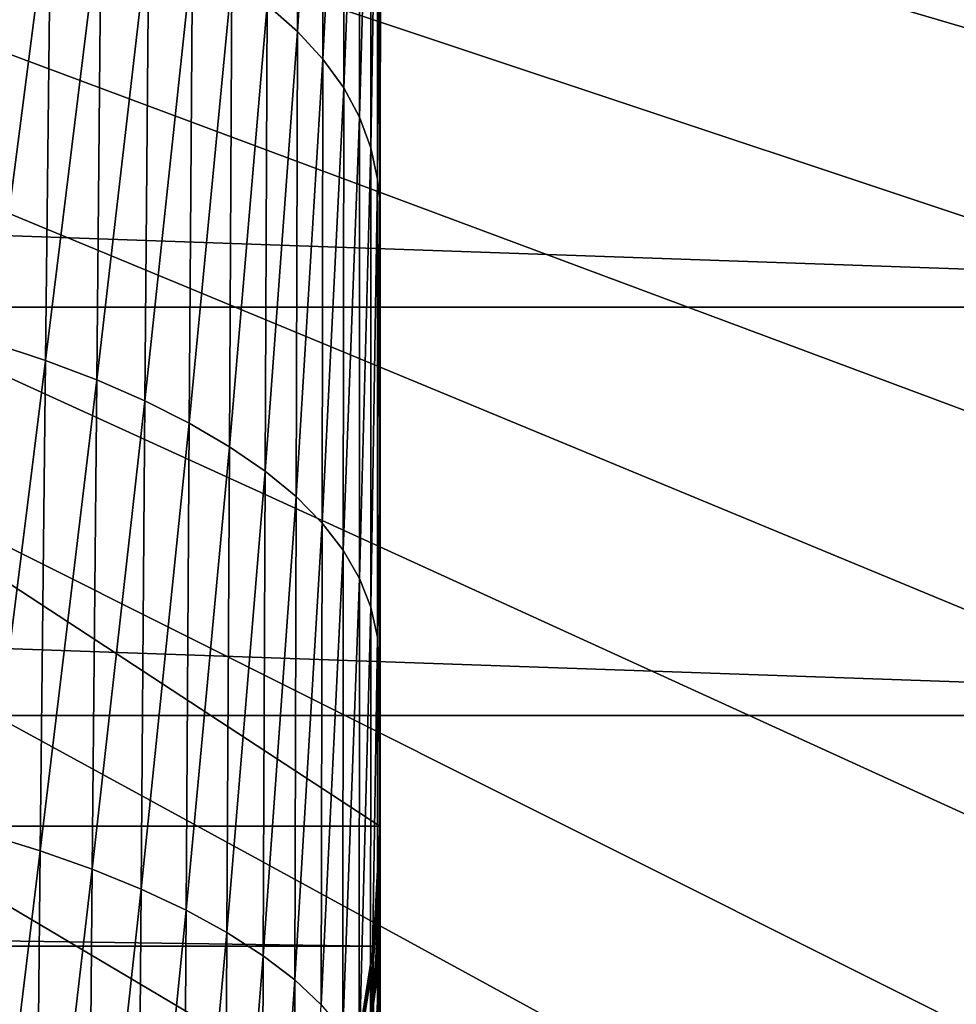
# Model space of a CAD drawing. Header units: metres. Extents: x -24 to 72, y -247 to 22.
# Tile 437 of 573: x 14.18 to 17.61, y -8.75 to -5.15. Entities that reach past the tile are written whole.
import ezdxf

# ---------------------------------------------------------------- set-up
doc = ezdxf.new("R2010")
doc.units = ezdxf.units.M
doc.layers.add('solid_509589_MEDIA_SW0001', color=7, linetype='CONTINUOUS')

msp = doc.modelspace()

# ---------------------------------------------------------------- linework, layer by layer
at = {"layer": 'solid_509589_MEDIA_SW0001'}
for points in [[(15.5, -8.1, 133.193756), (-15.5, 12.203133, 133.193756), (15.5, 12.203134, 133.193756)], [(15.5, -8.1, 133.193756), (-15.5, -8.1, 133.193756), (-15.5, 12.203133, 133.193756)], [(15.5, -8.1, 133.193756), (15.5, 12.203134, 133.193756), (15.5, 12.203133, 244.809753)], [(15.5, 10.490571, 244.809753), (15.5, -8.1, 133.193756), (15.5, 12.203133, 244.809753)], [(15.5, 10.490571, 244.809753), (15.5, 8.86299, 244.809753), (15.5, -8.1, 133.193756)], [(15.5, 8.86299, 244.809753), (15.5, 7.341155, 244.809753), (15.5, -8.1, 133.193756)], [(15.5, 7.341155, 244.809753), (15.5, 5.905822, 244.809753), (15.5, -8.1, 133.193756)], [(15.5, 5.905822, 244.809753), (15.5, 4.544783, 244.809753), (15.5, -8.1, 133.193756)], [(15.5, 4.544783, 244.809753), (15.5, 3.248433, 244.809753), (15.5, -8.1, 133.193756)], [(15.5, 3.248433, 244.809753), (15.5, 1.999053, 244.809753), (15.5, -8.1, 133.193756)], [(15.5, 1.999053, 244.809753), (15.5, 1.040363, 244.809753), (15.5, -8.1, 133.193756)], [(15.5, 1.040363, 244.809753), (15.5, 0.722081, 244.809753), (15.5, -8.1, 133.193756)], [(15.5, 0.722081, 244.809753), (15.5, -0.762729, 244.809753), (15.5, -8.1, 133.193756)], [(19.891645, -5.840714, 132.530869), (20.08744, -5.127014, 132.530869), (0, 0, 132.892746)], [(19.670504, -6.546972, 132.530869), (19.891645, -5.840714, 132.530869), (0, 0, 132.892746)], [(19.424294, -7.244887, 132.530869), (19.670504, -6.546972, 132.530869), (0, 0, 132.892746)], [(19.15333, -7.933569, 132.530869), (19.424294, -7.244887, 132.530869), (0, 0, 132.892746)], [(18.857958, -8.612141, 132.530869), (19.15333, -7.933569, 132.530869), (0, 0, 132.892746)], [(18.538555, -9.279738, 132.530869), (18.857958, -8.612141, 132.530869), (0, 0, 132.892746)], [(18.195526, -9.93551, 132.530869), (18.538555, -9.279738, 132.530869), (0, 0, 132.892746)], [(17.829311, -10.57862, 132.530869), (18.195526, -9.93551, 132.530869), (0, 0, 132.892746)], [(17.440376, -11.208249, 132.530869), (17.829311, -10.57862, 132.530869), (0, 0, 132.892746)], [(17.029215, -11.823595, 132.530869), (17.440376, -11.208249, 132.530869), (0, 0, 132.892746)], [(16.596352, -12.423874, 132.530869), (17.029215, -11.823595, 132.530869), (0, 0, 132.892746)], [(16.14234, -13.00832, 132.530869), (16.596352, -12.423874, 132.530869), (0, 0, 132.892746)], [(15.667757, -13.576189, 132.530869), (16.14234, -13.00832, 132.530869), (0, 0, 132.892746)], [(15.173208, -14.126758, 132.530869), (15.667757, -13.576189, 132.530869), (0, 0, 132.892746)], [(14.659324, -14.659324, 132.530869), (15.173208, -14.126758, 132.530869), (0, 0, 132.892746)], [(14.126758, -15.173208, 132.530869), (14.659324, -14.659324, 132.530869), (0, 0, 132.892746)], [(15.5, -0.762729, 244.809753), (15.5, -2.234762, 244.809753), (15.5, -8.1, 133.193756)], [(15.5, -2.234762, 244.809753), (15.5, -3.700201, 244.809753), (15.5, -8.1, 133.193756)], [(15.199071, -5.194085, 289.42923), (15.203775, -3.560248, 287.77948), (15.088026, -5.096211, 289.55191)], [(15.29562, -3.666275, 287.656616), (15.203775, -3.560248, 287.77948), (15.199071, -5.194085, 289.42923)], [(15.292556, -5.295354, 289.299835), (15.29562, -3.666275, 287.656616), (15.199071, -5.194085, 289.42923)], [(15.370146, -3.775737, 287.529266), (15.29562, -3.666275, 287.656616), (15.292556, -5.295354, 289.299835)], [(15.5, -3.700201, 244.809753), (15.5, -5.163588, 244.809753), (15.5, -8.1, 133.193756)], [(15.500016, -3.725186, 246.009338), (15.5, -5.163588, 244.809753), (15.5, -3.700201, 244.809753)], [(15.50001, -5.19733, 245.962601), (15.5, -5.163588, 244.809753), (15.500016, -3.725186, 246.009338)], [(15.50001, -5.19733, 245.962601), (15.500016, -3.725186, 246.009338), (15.500062, -3.774371, 247.203873)], [(15.368343, -5.399938, 289.165802), (15.370146, -3.775737, 287.529266), (15.292556, -5.295354, 289.299835)], [(15.427494, -3.888623, 287.399353), (15.370146, -3.775737, 287.529266), (15.368343, -5.399938, 289.165802)], [(15.500037, -5.246063, 247.111008), (15.50001, -5.19733, 245.962601), (15.500062, -3.774371, 247.203873)], [(15.500037, -5.246063, 247.111008), (15.500062, -3.774371, 247.203873), (15.50013, -3.856411, 248.392761)], [(15.502157, -5.207646, 268.528168), (15.502457, -3.839879, 269.308105), (15.502309, -4.474597, 270.446808)], [(15.502157, -5.207646, 268.528168), (15.502254, -4.615871, 267.405334), (15.502457, -3.839879, 269.308105)], [(15.500078, -5.326723, 248.254379), (15.500037, -5.246063, 247.111008), (15.50013, -3.856411, 248.392761)], [(15.500078, -5.326723, 248.254379), (15.50013, -3.856411, 248.392761), (15.500214, -3.970867, 249.575409)], [(15.500792, -5.313769, 256.507751), (15.500705, -5.01403, 255.374756), (15.50113, -3.866036, 256.95282)], [(15.500792, -5.313769, 256.507751), (15.50113, -3.866036, 256.95282), (15.501239, -4.202944, 258.11615)], [(15.426579, -5.507822, 289.029083), (15.427494, -3.888623, 287.399353), (15.368343, -5.399938, 289.165802)], [(15.467993, -4.004956, 287.268646), (15.427494, -3.888623, 287.399353), (15.426579, -5.507822, 289.029083)], [(15.50013, -5.438871, 249.392151), (15.500078, -5.326723, 248.254379), (15.500214, -3.970867, 249.575409)], [(15.50013, -5.438871, 249.392151), (15.500214, -3.970867, 249.575409), (15.500307, -4.1173, 250.751236)], [(15.501452, -5.390854, 261.533875), (15.501402, -4.965786, 260.407257), (15.50189, -3.968166, 262.140564)], [(15.501452, -5.390854, 261.533875), (15.50189, -3.968166, 262.140564), (15.501927, -4.432453, 263.291534)], [(15.501793, -5.255979, 274.642365), (15.501815, -3.979992, 275.522552), (15.501523, -4.765235, 276.641846)], [(15.501793, -5.255979, 274.642365), (15.502055, -4.518212, 273.532104), (15.501815, -3.979992, 275.522552)], [(15.467635, -5.619031, 288.891541), (15.467993, -4.004956, 287.268646), (15.426579, -5.507822, 289.029083)], [(15.467635, -5.619031, 288.891541), (15.492047, -4.124778, 287.13855), (15.467993, -4.004956, 287.268646)], [(15.501912, -5.447669, 265.548553), (15.502316, -4.052814, 266.265076), (15.502254, -4.615871, 267.405334)], [(15.501912, -5.447669, 265.548553), (15.501935, -4.925762, 264.427734), (15.502316, -4.052814, 266.265076)], [(15.500828, -5.235455, 279.758362), (15.500713, -4.085435, 280.679657), (15.500432, -5.001996, 281.786285)], [(15.500828, -5.235455, 279.758362), (15.501142, -4.37087, 278.656403), (15.500713, -4.085435, 280.679657)], [(15.467635, -5.619031, 288.891541), (15.491977, -5.733601, 288.7547), (15.492047, -4.124778, 287.13855)], [(15.492047, -4.124778, 287.13855), (15.491977, -5.733601, 288.7547), (15.5, -4.791323, 287.570404)], [(15.500187, -5.582068, 250.523743), (15.50013, -5.438871, 249.392151), (15.500307, -4.1173, 250.751236)], [(15.500187, -5.582068, 250.523743), (15.500307, -4.1173, 250.751236), (15.500408, -4.295271, 251.919678)], [(15.500868, -5.642854, 257.630432), (15.500792, -5.313769, 256.507751), (15.501239, -4.202944, 258.11615)], [(15.500868, -5.642854, 257.630432), (15.501239, -4.202944, 258.11615), (15.50133, -4.569671, 259.267822)], [(15.500247, -5.755876, 251.64859), (15.500187, -5.582068, 250.523743), (15.500408, -4.295271, 251.919678)], [(15.500247, -5.755876, 251.64859), (15.500408, -4.295271, 251.919678), (15.50051, -4.504343, 253.080139)], [(15.501208, -5.579803, 277.737762), (15.501142, -4.37087, 278.656403), (15.500828, -5.235455, 279.758362)], [(15.501208, -5.579803, 277.737762), (15.501523, -4.765235, 276.641846), (15.501142, -4.37087, 278.656403)], [(15.501481, -5.844444, 262.647095), (15.501452, -5.390854, 261.533875), (15.501927, -4.432453, 263.291534)], [(15.501481, -5.844444, 262.647095), (15.501927, -4.432453, 263.291534), (15.501935, -4.925762, 264.427734)], [(15.502028, -5.827728, 269.633026), (15.502309, -4.474597, 270.446808), (15.502127, -5.138196, 271.566101)], [(15.502028, -5.827728, 269.633026), (15.502157, -5.207646, 268.528168), (15.502309, -4.474597, 270.446808)], [(15.500309, -5.959854, 252.766098), (15.500247, -5.755876, 251.64859), (15.50051, -4.504343, 253.080139)], [(15.500309, -5.959854, 252.766098), (15.50051, -4.504343, 253.080139), (15.50061, -4.744075, 254.232025)], [(15.501912, -5.830283, 272.665405), (15.502055, -4.518212, 273.532104), (15.501793, -5.255979, 274.642365)], [(15.501912, -5.830283, 272.665405), (15.502127, -5.138196, 271.566101), (15.502055, -4.518212, 273.532104)], [(15.500932, -6.000847, 258.742218), (15.500868, -5.642854, 257.630432), (15.50133, -4.569671, 259.267822)], [(15.500932, -6.000847, 258.742218), (15.50133, -4.569671, 259.267822), (15.501402, -4.965786, 260.407257)], [(14.296906, -4.669937, 289.997681), (14.102801, -4.601826, 290.043396), (14.081535, -6.331811, 291.658569)], [(15.501861, -5.997752, 266.653351), (15.502254, -4.615871, 267.405334), (15.502157, -5.207646, 268.528168)], [(15.501861, -5.997752, 266.653351), (15.501912, -5.447669, 265.548553), (15.502254, -4.615871, 267.405334)], [(21.628349, -6.201923), (-21.628349, -6.201923), (-22.008406, -4.677558)], [(22.008406, -4.677558), (21.628349, -6.201923), (-22.008406, -4.677558)], [(14.277843, -6.396559, 291.610168), (14.296906, -4.669937, 289.997681), (14.081535, -6.331811, 291.658569)], [(14.482038, -4.74484, 289.936279), (14.296906, -4.669937, 289.997681), (14.277843, -6.396559, 291.610168)], [(14.465394, -6.467745, 291.54541), (14.482038, -4.74484, 289.936279), (14.277843, -6.396559, 291.610168)], [(14.655532, -4.825648, 289.859711), (14.482038, -4.74484, 289.936279), (14.465394, -6.467745, 291.54541)], [(15.50037, -6.193564, 253.875702), (15.500309, -5.959854, 252.766098), (15.50061, -4.744075, 254.232025)], [(15.50037, -6.193564, 253.875702), (15.50061, -4.744075, 254.232025), (15.500705, -5.01403, 255.374756)], [(15.501505, -6.022455, 275.730591), (15.501523, -4.765235, 276.641846), (15.501208, -5.579803, 277.737762)], [(15.501505, -6.022455, 275.730591), (15.501793, -5.255979, 274.642365), (15.501523, -4.765235, 276.641846)], [(15.491977, -5.733601, 288.7547), (15.5, -5.804296, 288.574249), (15.5, -4.791323, 287.570404)], [(15.499825, -5.968973, 286.931824), (15.5, -4.791323, 287.570404), (15.5, -5.804296, 288.574249)], [(15.499825, -5.968973, 286.931824), (15.499941, -4.912006, 285.847717), (15.5, -4.791323, 287.570404)], [(14.641425, -6.54454, 291.464783), (14.655532, -4.825648, 289.859711), (14.465394, -6.467745, 291.54541)], [(14.81532, -4.911566, 289.769073), (14.655532, -4.825648, 289.859711), (14.641425, -6.54454, 291.464783)], [(15.499891, -5.891962, 284.899445), (15.500108, -4.890943, 283.817017), (15.499941, -4.912006, 285.847717)], [(15.500145, -5.948673, 282.866333), (15.500108, -4.890943, 283.817017), (15.499891, -5.891962, 284.899445)], [(15.500145, -5.948673, 282.866333), (15.500432, -5.001996, 281.786285), (15.500108, -4.890943, 283.817017)], [(14.803764, -6.626201, 291.369446), (14.81532, -4.911566, 289.769073), (14.641425, -6.54454, 291.464783)], [(14.959856, -5.001925, 289.665863), (14.81532, -4.911566, 289.769073), (14.803764, -6.626201, 291.369446)], [(15.499891, -5.891962, 284.899445), (15.499941, -4.912006, 285.847717), (15.499825, -5.968973, 286.931824)], [(15.501488, -6.326124, 263.746277), (15.501481, -5.844444, 262.647095), (15.501935, -4.925762, 264.427734)], [(15.501488, -6.326124, 263.746277), (15.501935, -4.925762, 264.427734), (15.501912, -5.447669, 265.548553)], [(15.500982, -6.387309, 259.842499), (15.500932, -6.000847, 258.742218), (15.501402, -4.965786, 260.407257)], [(15.500982, -6.387309, 259.842499), (15.501402, -4.965786, 260.407257), (15.501452, -5.390854, 261.533875)], [(14.950762, -6.712103, 291.261017), (14.959856, -5.001925, 289.665863), (14.803764, -6.626201, 291.369446)], [(15.088026, -5.096211, 289.55191), (14.959856, -5.001925, 289.665863), (14.950762, -6.712103, 291.261017)], [(15.500502, -6.129602, 280.834991), (15.500432, -5.001996, 281.786285), (15.500145, -5.948673, 282.866333)], [(15.500502, -6.129602, 280.834991), (15.500828, -5.235455, 279.758362), (15.500432, -5.001996, 281.786285)], [(15.500427, -6.456567, 254.976837), (15.50037, -6.193564, 253.875702), (15.500705, -5.01403, 255.374756)], [(15.500427, -6.456567, 254.976837), (15.500705, -5.01403, 255.374756), (15.500792, -5.313769, 256.507751)], [(15.081204, -6.801768, 291.141388), (15.088026, -5.096211, 289.55191), (14.950762, -6.712103, 291.261017)], [(15.199071, -5.194085, 289.42923), (15.088026, -5.096211, 289.55191), (15.081204, -6.801768, 291.141388)], [(15.501867, -6.475707, 270.719299), (15.502127, -5.138196, 271.566101), (15.501912, -5.830283, 272.665405)], [(15.501867, -6.475707, 270.719299), (15.502028, -5.827728, 269.633026), (15.502127, -5.138196, 271.566101)], [(15.5, -5.163588, 244.809753), (15.5, -6.629305, 244.809753), (15.5, -8.1, 133.193756)], [(15.50001, -5.19733, 245.962601), (15.5, -6.629305, 244.809753), (15.5, -5.163588, 244.809753)], [(15.194248, -6.894879, 291.012604), (15.199071, -5.194085, 289.42923), (15.081204, -6.801768, 291.141388)], [(15.292556, -5.295354, 289.299835), (15.199071, -5.194085, 289.42923), (15.194248, -6.894879, 291.012604)], [(15.50001, -5.19733, 245.962601), (15.500005, -6.661608, 245.917038), (15.5, -6.629305, 244.809753)], [(15.500037, -5.246063, 247.111008), (15.500005, -6.661608, 245.917038), (15.50001, -5.19733, 245.962601)], [(15.501781, -6.57559, 267.741577), (15.502157, -5.207646, 268.528168), (15.502028, -5.827728, 269.633026)], [(15.501781, -6.57559, 267.741577), (15.501861, -5.997752, 266.653351), (15.502157, -5.207646, 268.528168)], [(15.500037, -5.246063, 247.111008), (15.500017, -6.709159, 247.020416), (15.500005, -6.661608, 245.917038)], [(15.500078, -5.326723, 248.254379), (15.500017, -6.709159, 247.020416), (15.500037, -5.246063, 247.111008)], [(15.500876, -6.42333, 278.809662), (15.500828, -5.235455, 279.758362), (15.500502, -6.129602, 280.834991)], [(15.500876, -6.42333, 278.809662), (15.501208, -5.579803, 277.737762), (15.500828, -5.235455, 279.758362)], [(15.501668, -6.55046, 273.74408), (15.501793, -5.255979, 274.642365), (15.501505, -6.022455, 275.730591)], [(15.501668, -6.55046, 273.74408), (15.501912, -5.830283, 272.665405), (15.501793, -5.255979, 274.642365)], [(15.289393, -6.991257, 290.876831), (15.292556, -5.295354, 289.299835), (15.194248, -6.894879, 291.012604)], [(15.368343, -5.399938, 289.165802), (15.292556, -5.295354, 289.299835), (15.289393, -6.991257, 290.876831)], [(15.500078, -5.326723, 248.254379), (15.500035, -6.787638, 248.119324), (15.500017, -6.709159, 247.020416)], [(15.50013, -5.438871, 249.392151), (15.500035, -6.787638, 248.119324), (15.500078, -5.326723, 248.254379)], [(15.50048, -6.748423, 256.068909), (15.500427, -6.456567, 254.976837), (15.500792, -5.313769, 256.507751)], [(15.50048, -6.748423, 256.068909), (15.500792, -5.313769, 256.507751), (15.500868, -5.642854, 257.630432)], [(15.366468, -7.090825, 290.736206), (15.368343, -5.399938, 289.165802), (15.289393, -6.991257, 290.876831)], [(15.426579, -5.507822, 289.029083), (15.368343, -5.399938, 289.165802), (15.366468, -7.090825, 290.736206)], [(15.501018, -6.801802, 260.930725), (15.500982, -6.387309, 259.842499), (15.501452, -5.390854, 261.533875)], [(15.501018, -6.801802, 260.930725), (15.501452, -5.390854, 261.533875), (15.501481, -5.844444, 262.647095)], [(15.50013, -5.438871, 249.392151), (15.500057, -6.89661, 249.213181), (15.500035, -6.787638, 248.119324)], [(15.500187, -5.582068, 250.523743), (15.500057, -6.89661, 249.213181), (15.50013, -5.438871, 249.392151)], [(15.501471, -6.835461, 264.830872), (15.501912, -5.447669, 265.548553), (15.501861, -5.997752, 266.653351)], [(15.501471, -6.835461, 264.830872), (15.501488, -6.326124, 263.746277), (15.501912, -5.447669, 265.548553)], [(15.425619, -7.193571, 290.592834), (15.426579, -5.507822, 289.029083), (15.366468, -7.090825, 290.736206)], [(15.467635, -5.619031, 288.891541), (15.426579, -5.507822, 289.029083), (15.425619, -7.193571, 290.592834)], [(15.501194, -6.817258, 276.796173), (15.501208, -5.579803, 277.737762), (15.500876, -6.42333, 278.809662)], [(15.501194, -6.817258, 276.796173), (15.501505, -6.022455, 275.730591), (15.501208, -5.579803, 277.737762)], [(15.500187, -5.582068, 250.523743), (15.500083, -7.035644, 250.301453), (15.500057, -6.89661, 249.213181)], [(15.500247, -5.755876, 251.64859), (15.500083, -7.035644, 250.301453), (15.500187, -5.582068, 250.523743)], [(15.467256, -7.299515, 290.448578), (15.467635, -5.619031, 288.891541), (15.425619, -7.193571, 290.592834)], [(15.467256, -7.299515, 290.448578), (15.491977, -5.733601, 288.7547), (15.467635, -5.619031, 288.891541)], [(15.500526, -7.068694, 257.151337), (15.50048, -6.748423, 256.068909), (15.500868, -5.642854, 257.630432)], [(15.500526, -7.068694, 257.151337), (15.500868, -5.642854, 257.630432), (15.500932, -6.000847, 258.742218)], [(15.467256, -7.299515, 290.448578), (15.491899, -7.408687, 290.305115), (15.491977, -5.733601, 288.7547)], [(15.491977, -5.733601, 288.7547), (15.491899, -7.408687, 290.305115), (15.5, -6.839014, 289.54834)], [(15.491977, -5.733601, 288.7547), (15.5, -6.839014, 289.54834), (15.5, -5.804296, 288.574249)], [(15.500247, -5.755876, 251.64859), (15.50011, -7.204302, 251.383545), (15.500083, -7.035644, 250.301453)], [(15.500309, -5.959854, 252.766098), (15.50011, -7.204302, 251.383545), (15.500247, -5.755876, 251.64859)], [(15.49971, -7.056553, 287.986176), (15.5, -5.804296, 288.574249), (15.5, -6.839014, 289.54834)], [(15.49971, -7.056553, 287.986176), (15.499825, -5.968973, 286.931824), (15.5, -5.804296, 288.574249)], [(15.501678, -7.151174, 271.786316), (15.501912, -5.830283, 272.665405), (15.501668, -6.55046, 273.74408)], [(15.501674, -7.180759, 268.812622), (15.502028, -5.827728, 269.633026), (15.501867, -6.475707, 270.719299)], [(15.501674, -7.180759, 268.812622), (15.501781, -6.57559, 267.741577), (15.502028, -5.827728, 269.633026)], [(15.501678, -7.151174, 271.786316), (15.501867, -6.475707, 270.719299), (15.501912, -5.830283, 272.665405)], [(15.501038, -7.243888, 262.006287), (15.501018, -6.801802, 260.930725), (15.501481, -5.844444, 262.647095)], [(15.501038, -7.243888, 262.006287), (15.501481, -5.844444, 262.647095), (15.501488, -6.326124, 263.746277)], [(15.499677, -6.923226, 285.953308), (15.499891, -5.891962, 284.899445), (15.499825, -5.968973, 286.931824)], [(15.499855, -6.925117, 283.919037), (15.499891, -5.891962, 284.899445), (15.499677, -6.923226, 285.953308)], [(15.499855, -6.925117, 283.919037), (15.500145, -5.948673, 282.866333), (15.499891, -5.891962, 284.899445)], [(15.499677, -6.923226, 285.953308), (15.499825, -5.968973, 286.931824), (15.49971, -7.056553, 287.986176)], [(15.500168, -7.052955, 281.88559), (15.500145, -5.948673, 282.866333), (15.499855, -6.925117, 283.919037)], [(15.500309, -5.959854, 252.766098), (15.500137, -7.402153, 252.458893), (15.50011, -7.204302, 251.383545)], [(15.50037, -6.193564, 253.875702), (15.500137, -7.402153, 252.458893), (15.500309, -5.959854, 252.766098)], [(15.500168, -7.052955, 281.88559), (15.500502, -6.129602, 280.834991), (15.500145, -5.948673, 282.866333)], [(15.500565, -7.416941, 258.223602), (15.500526, -7.068694, 257.151337), (15.500932, -6.000847, 258.742218)], [(15.500565, -7.416941, 258.223602), (15.500932, -6.000847, 258.742218), (15.500982, -6.387309, 259.842499)], [(15.501431, -7.372023, 265.900299), (15.501861, -5.997752, 266.653351), (15.501781, -6.57559, 267.741577)], [(15.501431, -7.372023, 265.900299), (15.501471, -6.835461, 264.830872), (15.501861, -5.997752, 266.653351)], [(15.5014, -7.298334, 274.801514), (15.501505, -6.022455, 275.730591), (15.501194, -6.817258, 276.796173)], [(15.5014, -7.298334, 274.801514), (15.501668, -6.55046, 273.74408), (15.501505, -6.022455, 275.730591)], [(15.500531, -7.295445, 279.856903), (15.500502, -6.129602, 280.834991), (15.500168, -7.052955, 281.88559)], [(15.500531, -7.295445, 279.856903), (15.500876, -6.42333, 278.809662), (15.500502, -6.129602, 280.834991)], [(21.143084, -7.695483), (-21.143084, -7.695483), (-21.628349, -6.201923)], [(21.628349, -6.201923), (21.143084, -7.695483), (-21.628349, -6.201923)], [(15.50037, -6.193564, 253.875702), (15.500164, -7.628763, 253.526947), (15.500137, -7.402153, 252.458893)], [(15.500427, -6.456567, 254.976837), (15.500164, -7.628763, 253.526947), (15.50037, -6.193564, 253.875702)], [(14.277843, -6.396559, 291.610168), (14.081535, -6.331811, 291.658569), (14.060452, -8.128386, 293.203918)], [(15.501041, -7.713128, 263.068634), (15.501038, -7.243888, 262.006287), (15.501488, -6.326124, 263.746277)], [(15.501041, -7.713128, 263.068634), (15.501488, -6.326124, 263.746277), (15.501471, -6.835461, 264.830872)], [(14.258893, -8.189674, 293.152893), (14.277843, -6.396559, 291.610168), (14.060452, -8.128386, 293.203918)], [(14.465394, -6.467745, 291.54541), (14.277843, -6.396559, 291.610168), (14.258893, -8.189674, 293.152893)], [(15.500595, -7.792724, 259.285065), (15.500565, -7.416941, 258.223602), (15.500982, -6.387309, 259.842499)], [(15.500595, -7.792724, 259.285065), (15.500982, -6.387309, 259.842499), (15.501018, -6.801802, 260.930725)], [(15.500866, -7.640009, 277.83847), (15.500876, -6.42333, 278.809662), (15.500531, -7.295445, 279.856903)], [(15.500866, -7.640009, 277.83847), (15.501194, -6.817258, 276.796173), (15.500876, -6.42333, 278.809662)], [(14.448796, -8.257041, 293.084839), (14.465394, -6.467745, 291.54541), (14.258893, -8.189674, 293.152893)], [(14.641425, -6.54454, 291.464783), (14.465394, -6.467745, 291.54541), (14.448796, -8.257041, 293.084839)], [(15.500427, -6.456567, 254.976837), (15.50019, -7.883697, 254.587143), (15.500164, -7.628763, 253.526947)], [(15.50048, -6.748423, 256.068909), (15.50019, -7.883697, 254.587143), (15.500427, -6.456567, 254.976837)], [(15.501542, -7.812837, 269.865845), (15.501867, -6.475707, 270.719299), (15.501678, -7.151174, 271.786316)], [(15.501542, -7.812837, 269.865845), (15.501674, -7.180759, 268.812622), (15.501867, -6.475707, 270.719299)], [(14.627306, -8.329712, 293.000275), (14.641425, -6.54454, 291.464783), (14.448796, -8.257041, 293.084839)], [(14.803764, -6.626201, 291.369446), (14.641425, -6.54454, 291.464783), (14.627306, -8.329712, 293.000275)], [(15.501465, -7.853718, 272.833557), (15.501668, -6.55046, 273.74408), (15.5014, -7.298334, 274.801514)], [(15.501465, -7.853718, 272.833557), (15.501678, -7.151174, 271.786316), (15.501668, -6.55046, 273.74408)], [(15.501369, -7.935378, 266.953918), (15.501781, -6.57559, 267.741577), (15.501674, -7.180759, 268.812622)], [(15.501369, -7.935378, 266.953918), (15.501431, -7.372023, 265.900299), (15.501781, -6.57559, 267.741577)], [(14.792152, -8.407001, 292.900421), (14.803764, -6.626201, 291.369446), (14.627306, -8.329712, 293.000275)], [(14.950762, -6.712103, 291.261017), (14.803764, -6.626201, 291.369446), (14.792152, -8.407001, 292.900421)], [(15.5, -6.629305, 244.809753), (15.5, -8.1, 244.809753), (15.5, -8.1, 133.193756)], [(15.500005, -6.661608, 245.917038), (15.5, -8.1, 244.809753), (15.5, -6.629305, 244.809753)], [(15.500005, -6.661608, 245.917038), (15.5, -8.115796, 245.890823), (15.5, -8.1, 244.809753)], [(15.500005, -6.661608, 245.917038), (15.500017, -6.709159, 247.020416), (15.5, -8.115796, 245.890823)], [(14.941583, -8.488326, 292.786896), (14.950762, -6.712103, 291.261017), (14.792152, -8.407001, 292.900421)], [(15.081204, -6.801768, 291.141388), (14.950762, -6.712103, 291.261017), (14.941583, -8.488326, 292.786896)], [(15.500017, -6.709159, 247.020416), (15.5, -8.163377, 246.976669), (15.5, -8.135596, 246.433182)], [(15.500017, -6.709159, 247.020416), (15.500035, -6.787638, 248.119324), (15.5, -8.163377, 246.976669)], [(15.500017, -6.709159, 247.020416), (15.5, -8.135596, 246.433182), (15.5, -8.115796, 245.890823)], [(15.50048, -6.748423, 256.068909), (15.500214, -8.166522, 255.638901), (15.50019, -7.883697, 254.587143)], [(15.500526, -7.068694, 257.151337), (15.500214, -8.166522, 255.638901), (15.50048, -6.748423, 256.068909)], [(15.074285, -8.573246, 292.661713), (15.081204, -6.801768, 291.141388), (14.941583, -8.488326, 292.786896)], [(15.194248, -6.894879, 291.012604), (15.081204, -6.801768, 291.141388), (15.074285, -8.573246, 292.661713)], [(15.500035, -6.787638, 248.119324), (15.5, -8.243013, 248.066589), (15.5, -8.199173, 247.521179)], [(15.500035, -6.787638, 248.119324), (15.500057, -6.89661, 249.213181), (15.5, -8.243013, 248.066589)], [(15.500035, -6.787638, 248.119324), (15.5, -8.199173, 247.521179), (15.5, -8.163377, 246.976669)], [(15.500617, -8.195604, 260.335175), (15.500595, -7.792724, 259.285065), (15.501018, -6.801802, 260.930725)], [(15.500617, -8.195604, 260.335175), (15.501018, -6.801802, 260.930725), (15.501038, -7.243888, 262.006287)], [(15.491899, -7.408687, 290.305115), (15.5, -7.89491, 290.492401), (15.5, -6.839014, 289.54834)], [(15.499599, -8.174396, 289.01001), (15.5, -6.839014, 289.54834), (15.5, -7.89491, 290.492401)], [(15.499599, -8.174396, 289.01001), (15.49971, -7.056553, 287.986176), (15.5, -6.839014, 289.54834)], [(15.501111, -8.073508, 275.837067), (15.501194, -6.817258, 276.796173), (15.500866, -7.640009, 277.83847)], [(15.50103, -8.209085, 264.117126), (15.501471, -6.835461, 264.830872), (15.501431, -7.372023, 265.900299)], [(15.50103, -8.209085, 264.117126), (15.501041, -7.713128, 263.068634), (15.501471, -6.835461, 264.830872)], [(15.501111, -8.073508, 275.837067), (15.5014, -7.298334, 274.801514), (15.501194, -6.817258, 276.796173)], [(15.189327, -8.661469, 292.527008), (15.194248, -6.894879, 291.012604), (15.074285, -8.573246, 292.661713)], [(15.289393, -6.991257, 290.876831), (15.194248, -6.894879, 291.012604), (15.189327, -8.661469, 292.527008)], [(15.500057, -6.89661, 249.213181), (15.5, -8.354939, 249.159637), (15.5, -8.294925, 248.612762)], [(15.500057, -6.89661, 249.213181), (15.500083, -7.035644, 250.301453), (15.5, -8.354939, 249.159637)], [(15.500057, -6.89661, 249.213181), (15.5, -8.294925, 248.612762), (15.5, -8.243013, 248.066589)], [(15.499467, -7.984388, 286.977936), (15.499677, -6.923226, 285.953308), (15.49971, -7.056553, 287.986176)], [(15.499567, -7.930976, 284.943787), (15.499677, -6.923226, 285.953308), (15.499467, -7.984388, 286.977936)], [(15.499567, -7.930976, 284.943787), (15.499855, -6.925117, 283.919037), (15.499677, -6.923226, 285.953308)], [(15.499832, -8.005155, 282.909546), (15.499855, -6.925117, 283.919037), (15.499567, -7.930976, 284.943787)], [(15.499832, -8.005155, 282.909546), (15.500168, -7.052955, 281.88559), (15.499855, -6.925117, 283.919037)], [(15.286145, -8.752828, 292.38504), (15.289393, -6.991257, 290.876831), (15.189327, -8.661469, 292.527008)], [(15.366468, -7.090825, 290.736206), (15.289393, -6.991257, 290.876831), (15.286145, -8.752828, 292.38504)], [(15.500177, -8.195783, 280.878845), (15.500168, -7.052955, 281.88559), (15.499832, -8.005155, 282.909546)], [(15.500083, -7.035644, 250.301453), (15.5, -8.499356, 250.254959), (15.5, -8.423077, 249.707092)], [(15.500083, -7.035644, 250.301453), (15.50011, -7.204302, 251.383545), (15.5, -8.499356, 250.254959)], [(15.500083, -7.035644, 250.301453), (15.5, -8.423077, 249.707092), (15.5, -8.354939, 249.159637)], [(15.500177, -8.195783, 280.878845), (15.500531, -7.295445, 279.856903), (15.500168, -7.052955, 281.88559)], [(15.364527, -8.847252, 292.238007), (15.366468, -7.090825, 290.736206), (15.286145, -8.752828, 292.38504)], [(15.425619, -7.193571, 290.592834), (15.366468, -7.090825, 290.736206), (15.364527, -8.847252, 292.238007)], [(15.499467, -7.984388, 286.977936), (15.49971, -7.056553, 287.986176), (15.499599, -8.174396, 289.01001)], [(15.500526, -7.068694, 257.151337), (15.500234, -8.476803, 256.681671), (15.500214, -8.166522, 255.638901)], [(15.500565, -7.416941, 258.223602), (15.500234, -8.476803, 256.681671), (15.500526, -7.068694, 257.151337)], [(15.501386, -8.471401, 270.900726), (15.501678, -7.151174, 271.786316), (15.501465, -7.853718, 272.833557)], [(15.501386, -8.471401, 270.900726), (15.501542, -7.812837, 269.865845), (15.501678, -7.151174, 271.786316)], [(15.424615, -8.944729, 292.088074), (15.425619, -7.193571, 290.592834), (15.364527, -8.847252, 292.238007)], [(15.467256, -7.299515, 290.448578), (15.425619, -7.193571, 290.592834), (15.424615, -8.944729, 292.088074)], [(15.501287, -8.525092, 267.99118), (15.501674, -7.180759, 268.812622), (15.501542, -7.812837, 269.865845)], [(15.501287, -8.525092, 267.99118), (15.501369, -7.935378, 266.953918), (15.501674, -7.180759, 268.812622)], [(15.50011, -7.204302, 251.383545), (15.5, -8.676435, 251.351639), (15.5, -8.583802, 250.803177)], [(15.50011, -7.204302, 251.383545), (15.500137, -7.402153, 252.458893), (15.5, -8.676435, 251.351639)], [(15.50011, -7.204302, 251.383545), (15.5, -8.583802, 250.803177), (15.5, -8.499356, 250.254959)], [(15.500629, -8.625144, 261.373352), (15.500617, -8.195604, 260.335175), (15.501038, -7.243888, 262.006287)], [(15.500629, -8.625144, 261.373352), (15.501038, -7.243888, 262.006287), (15.501041, -7.713128, 263.068634)], [(15.466853, -9.045271, 291.937317), (15.467256, -7.299515, 290.448578), (15.424615, -8.944729, 292.088074)], [(15.466853, -9.045271, 291.937317), (15.491899, -7.408687, 290.305115), (15.467256, -7.299515, 290.448578)], [(15.500525, -8.490327, 278.856903), (15.500531, -7.295445, 279.856903), (15.500177, -8.195783, 280.878845)], [(15.500525, -8.490327, 278.856903), (15.500866, -7.640009, 277.83847), (15.500531, -7.295445, 279.856903)], [(15.501229, -8.582932, 273.860352), (15.5014, -7.298334, 274.801514), (15.501111, -8.073508, 275.837067)], [(15.501229, -8.582932, 273.860352), (15.501465, -7.853718, 272.833557), (15.5014, -7.298334, 274.801514)], [(15.501002, -8.73132, 265.151245), (15.501431, -7.372023, 265.900299), (15.501369, -7.935378, 266.953918)], [(15.501002, -8.73132, 265.151245), (15.50103, -8.209085, 264.117126), (15.501431, -7.372023, 265.900299)], [(15.466853, -9.045271, 291.937317), (15.491816, -9.148904, 291.787354), (15.491899, -7.408687, 290.305115)], [(15.491899, -7.408687, 290.305115), (15.491816, -9.148904, 291.787354), (15.5, -7.89491, 290.492401)], [(15.500137, -7.402153, 252.458893), (15.5, -8.886301, 252.448685), (15.5, -8.777263, 251.900177)], [(15.500137, -7.402153, 252.458893), (15.500164, -7.628763, 253.526947), (15.5, -8.886301, 252.448685)], [(15.500137, -7.402153, 252.458893), (15.5, -8.777263, 251.900177), (15.5, -8.676435, 251.351639)], [(15.500565, -7.416941, 258.223602), (15.500251, -8.814107, 257.714874), (15.500234, -8.476803, 256.681671)], [(15.500595, -7.792724, 259.285065), (15.500251, -8.814107, 257.714874), (15.500565, -7.416941, 258.223602)], [(15.500164, -7.628763, 253.526947), (15.5, -9.129063, 253.545166), (15.5, -9.003567, 252.99707)], [(15.500164, -7.628763, 253.526947), (15.50019, -7.883697, 254.587143), (15.5, -9.129063, 253.545166)], [(15.500164, -7.628763, 253.526947), (15.5, -9.003567, 252.99707), (15.5, -8.886301, 252.448685)], [(15.500806, -8.875587, 276.850159), (15.500866, -7.640009, 277.83847), (15.500525, -8.490327, 278.856903)], [(15.500806, -8.875587, 276.850159), (15.501111, -8.073508, 275.837067), (15.500866, -7.640009, 277.83847)], [(20.554821, -9.151412), (-20.554821, -9.151412), (-21.143084, -7.695483)], [(21.143084, -7.695483), (20.554821, -9.151412), (-21.143084, -7.695483)], [(15.500631, -9.080903, 262.399017), (15.500629, -8.625144, 261.373352), (15.501041, -7.713128, 263.068634)], [(15.500631, -9.080903, 262.399017), (15.501041, -7.713128, 263.068634), (15.50103, -8.209085, 264.117126)], [(15.500595, -7.792724, 259.285065), (15.500265, -9.177999, 258.737946), (15.500251, -8.814107, 257.714874)], [(15.500617, -8.195604, 260.335175), (15.500265, -9.177999, 258.737946), (15.500595, -7.792724, 259.285065)], [(15.501185, -9.140736, 269.011475), (15.501542, -7.812837, 269.865845), (15.501386, -8.471401, 270.900726)], [(15.501185, -9.140736, 269.011475), (15.501287, -8.525092, 267.99118), (15.501542, -7.812837, 269.865845)], [(15.50019, -7.883697, 254.587143), (15.5, -9.404765, 254.640015), (15.5, -9.262789, 254.092834)], [(15.50019, -7.883697, 254.587143), (15.500214, -8.166522, 255.638901), (15.5, -9.404765, 254.640015)], [(15.50019, -7.883697, 254.587143), (15.5, -9.262789, 254.092834), (15.5, -9.129063, 253.545166)], [(15.501209, -9.156031, 271.916595), (15.501465, -7.853718, 272.833557), (15.501229, -8.582932, 273.860352)], [(15.501209, -9.156031, 271.916595), (15.501386, -8.471401, 270.900726), (15.501465, -7.853718, 272.833557)], [(15.491816, -9.148904, 291.787354), (15.5, -8.971427, 291.406189), (15.5, -7.89491, 290.492401)], [(15.499496, -9.322148, 290.002563), (15.5, -7.89491, 290.492401), (15.5, -8.971427, 291.406189)], [(15.499496, -9.322148, 290.002563), (15.499599, -8.174396, 289.01001), (15.5, -7.89491, 290.492401)], [(15.499287, -8.965901, 285.93988), (15.499567, -7.930976, 284.943787), (15.499467, -7.984388, 286.977936)], [(15.499498, -8.985845, 283.906189), (15.499567, -7.930976, 284.943787), (15.499287, -8.965901, 285.93988)], [(15.499498, -8.985845, 283.906189), (15.499832, -8.005155, 282.909546), (15.499567, -7.930976, 284.943787)], [(15.500958, -9.279395, 266.170349), (15.501369, -7.935378, 266.953918), (15.501287, -8.525092, 267.99118)], [(15.500958, -9.279395, 266.170349), (15.501002, -8.73132, 265.151245), (15.501369, -7.935378, 266.953918)], [(15.499265, -9.075098, 287.972565), (15.499467, -7.984388, 286.977936), (15.499599, -8.174396, 289.01001)], [(15.499287, -8.965901, 285.93988), (15.499467, -7.984388, 286.977936), (15.499265, -9.075098, 287.972565)], [(15.499822, -9.123974, 281.874847), (15.499832, -8.005155, 282.909546), (15.499498, -8.985845, 283.906189)], [(15.499822, -9.123974, 281.874847), (15.500177, -8.195783, 280.878845), (15.499832, -8.005155, 282.909546)], [(15.477053, -8.538844, 133.193756), (-15.477054, -8.538842, 133.193756), (-15.5, -8.1, 133.193756)], [(15.477053, -8.538844, 133.193756), (-15.5, -8.1, 133.193756), (15.5, -8.1, 133.193756)], [(15.477053, -8.538844, 133.193756), (15.5, -8.1, 133.193756), (15.477462, -8.534921, 244.809753)], [(15.5, -8.1, 133.193756), (15.5, -8.1, 244.809753), (15.477462, -8.534921, 244.809753)], [(15.5, -8.115796, 245.890823), (15.477462, -8.534921, 244.809753), (15.5, -8.1, 244.809753)], [(15.500976, -9.338404, 274.866119), (15.501111, -8.073508, 275.837067), (15.500806, -8.875587, 276.850159)], [(15.500976, -9.338404, 274.866119), (15.501229, -8.582932, 273.860352), (15.501111, -8.073508, 275.837067)], [(14.258893, -8.189674, 293.152893), (14.060452, -8.128386, 293.203918), (14.039665, -9.99032, 294.676697)], [(15.477421, -8.588694, 246.802368), (15.477462, -8.534921, 244.809753), (15.5, -8.135596, 246.433182)], [(15.477421, -8.588694, 246.802368), (15.5, -8.135596, 246.433182), (15.5, -8.163377, 246.976669)], [(15.5, -8.115796, 245.890823), (15.5, -8.135596, 246.433182), (15.477462, -8.534921, 244.809753)], [(15.477421, -8.588694, 246.802368), (15.5, -8.163377, 246.976669), (15.5, -8.199173, 247.521179)], [(15.500214, -8.166522, 255.638901), (15.5, -9.713438, 255.732224), (15.5, -9.554985, 255.186523)], [(15.500214, -8.166522, 255.638901), (15.500234, -8.476803, 256.681671), (15.5, -9.713438, 255.732224)], [(15.500214, -8.166522, 255.638901), (15.5, -9.554985, 255.186523), (15.5, -9.404765, 254.640015)], [(14.240154, -10.048064, 294.623138), (14.258893, -8.189674, 293.152893), (14.039665, -9.99032, 294.676697)], [(14.448796, -8.257041, 293.084839), (14.258893, -8.189674, 293.152893), (14.240154, -10.048064, 294.623138)], [(15.477421, -8.588694, 246.802368), (15.5, -8.199173, 247.521179), (15.5, -8.243013, 248.066589)], [(15.499265, -9.075098, 287.972565), (15.499599, -8.174396, 289.01001), (15.499496, -9.322148, 290.002563)], [(15.500175, -9.367828, 279.850769), (15.500177, -8.195783, 280.878845), (15.499822, -9.123974, 281.874847)], [(15.500175, -9.367828, 279.850769), (15.500525, -8.490327, 278.856903), (15.500177, -8.195783, 280.878845)], [(15.500617, -8.195604, 260.335175), (15.500275, -9.568048, 259.750336), (15.500265, -9.177999, 258.737946)], [(15.500629, -8.625144, 261.373352), (15.500275, -9.568048, 259.750336), (15.500617, -8.195604, 260.335175)], [(15.477421, -8.588694, 246.802368), (15.5, -8.243013, 248.066589), (15.5, -8.294925, 248.612762)], [(15.500625, -9.562443, 263.411621), (15.50103, -8.209085, 264.117126), (15.501002, -8.73132, 265.151245)], [(15.500625, -9.562443, 263.411621), (15.500631, -9.080903, 262.399017), (15.50103, -8.209085, 264.117126)], [(14.432328, -10.111516, 294.55191), (14.448796, -8.257041, 293.084839), (14.240154, -10.048064, 294.623138)], [(14.627306, -8.329712, 293.000275), (14.448796, -8.257041, 293.084839), (14.432328, -10.111516, 294.55191)], [(15.477483, -8.749184, 248.781189), (15.477421, -8.588694, 246.802368), (15.5, -8.294925, 248.612762)], [(15.477483, -8.749184, 248.781189), (15.5, -8.294925, 248.612762), (15.5, -8.354939, 249.159637)], [(14.613245, -10.179963, 294.463531), (14.627306, -8.329712, 293.000275), (14.432328, -10.111516, 294.55191)], [(14.792152, -8.407001, 292.900421), (14.627306, -8.329712, 293.000275), (14.613245, -10.179963, 294.463531)], [(15.477483, -8.749184, 248.781189), (15.5, -8.354939, 249.159637), (15.5, -8.423077, 249.707092)], [(14.780541, -10.252772, 294.359253), (14.792152, -8.407001, 292.900421), (14.613245, -10.179963, 294.463531)], [(14.941583, -8.488326, 292.786896), (14.792152, -8.407001, 292.900421), (14.780541, -10.252772, 294.359253)], [(15.477483, -8.749184, 248.781189), (15.5, -8.423077, 249.707092), (15.5, -8.499356, 250.254959)], [(14.932362, -10.329412, 294.240845), (14.941583, -8.488326, 292.786896), (14.780541, -10.252772, 294.359253)], [(15.074285, -8.573246, 292.661713), (14.941583, -8.488326, 292.786896), (14.932362, -10.329412, 294.240845)], [(15.500234, -8.476803, 256.681671), (15.5, -9.880145, 256.277039), (15.5, -9.713438, 255.732224)], [(15.500234, -8.476803, 256.681671), (15.500251, -8.814107, 257.714874), (15.5, -9.880145, 256.277039)], [(15.500488, -9.704176, 277.840118), (15.500525, -8.490327, 278.856903), (15.500175, -9.367828, 279.850769)], [(15.500488, -9.704176, 277.840118), (15.500806, -8.875587, 276.850159), (15.500525, -8.490327, 278.856903)], [(15.501065, -9.781875, 270.014191), (15.501386, -8.471401, 270.900726), (15.501209, -9.156031, 271.916595)], [(15.501065, -9.781875, 270.014191), (15.501185, -9.140736, 269.011475), (15.501386, -8.471401, 270.900726)], [(15.477483, -8.749184, 248.781189), (15.5, -8.499356, 250.254959), (15.5, -8.583802, 250.803177)], [(15.500901, -9.852873, 267.173889), (15.501287, -8.525092, 267.99118), (15.501185, -9.140736, 269.011475)], [(15.500901, -9.852873, 267.173889), (15.500958, -9.279395, 266.170349), (15.501287, -8.525092, 267.99118)], [(15.408528, -8.971881, 133.193756), (-15.408529, -8.971876, 133.193756), (-15.477054, -8.538842, 133.193756)], [(15.408528, -8.971881, 133.193756), (-15.477054, -8.538842, 133.193756), (15.477053, -8.538844, 133.193756)], [(15.408528, -8.971881, 133.193756), (15.477053, -8.538844, 133.193756), (15.409274, -8.968363, 244.809753)], [(15.477053, -8.538844, 133.193756), (15.477462, -8.534921, 244.809753), (15.409274, -8.968363, 244.809753)], [(15.477421, -8.588694, 246.802368), (15.409274, -8.968363, 244.809753), (15.477462, -8.534921, 244.809753)], [(15.067297, -10.409473, 294.110291), (15.074285, -8.573246, 292.661713), (14.932362, -10.329412, 294.240845)], [(15.189327, -8.661469, 292.527008), (15.074285, -8.573246, 292.661713), (15.067297, -10.409473, 294.110291)], [(15.409286, -9.02081, 246.778198), (15.409274, -8.968363, 244.809753), (15.477421, -8.588694, 246.802368)], [(15.409286, -9.02081, 246.778198), (15.477421, -8.588694, 246.802368), (15.477483, -8.749184, 248.781189)], [(15.477536, -9.013509, 250.742447), (15.477483, -8.749184, 248.781189), (15.5, -8.583802, 250.803177)], [(15.477536, -9.013509, 250.742447), (15.5, -8.583802, 250.803177), (15.5, -8.676435, 251.351639)], [(15.501015, -9.866302, 272.912872), (15.501229, -8.582932, 273.860352), (15.500976, -9.338404, 274.866119)], [(15.501015, -9.866302, 272.912872), (15.501209, -9.156031, 271.916595), (15.501229, -8.582932, 273.860352)], [(15.500629, -8.625144, 261.373352), (15.500279, -9.983817, 260.751465), (15.500275, -9.568048, 259.750336)], [(15.500631, -9.080903, 262.399017), (15.500279, -9.983817, 260.751465), (15.500629, -8.625144, 261.373352)], [(15.18433, -10.49269, 293.969879), (15.189327, -8.661469, 292.527008), (15.067297, -10.409473, 294.110291)], [(15.286145, -8.752828, 292.38504), (15.189327, -8.661469, 292.527008), (15.18433, -10.49269, 293.969879)], [(15.477536, -9.013509, 250.742447), (15.5, -8.676435, 251.351639), (15.5, -8.777263, 251.900177)], [(15.500607, -10.069325, 264.410553), (15.501002, -8.73132, 265.151245), (15.500958, -9.279395, 266.170349)], [(15.500607, -10.069325, 264.410553), (15.500625, -9.562443, 263.411621), (15.501002, -8.73132, 265.151245)], [(15.409538, -9.178786, 248.733276), (15.409286, -9.02081, 246.778198), (15.477483, -8.749184, 248.781189)], [(15.409538, -9.178786, 248.733276), (15.477483, -8.749184, 248.781189), (15.477536, -9.013509, 250.742447)]]:
    msp.add_3dface(points, dxfattribs=at)

doc.saveas('drawing.dxf')
